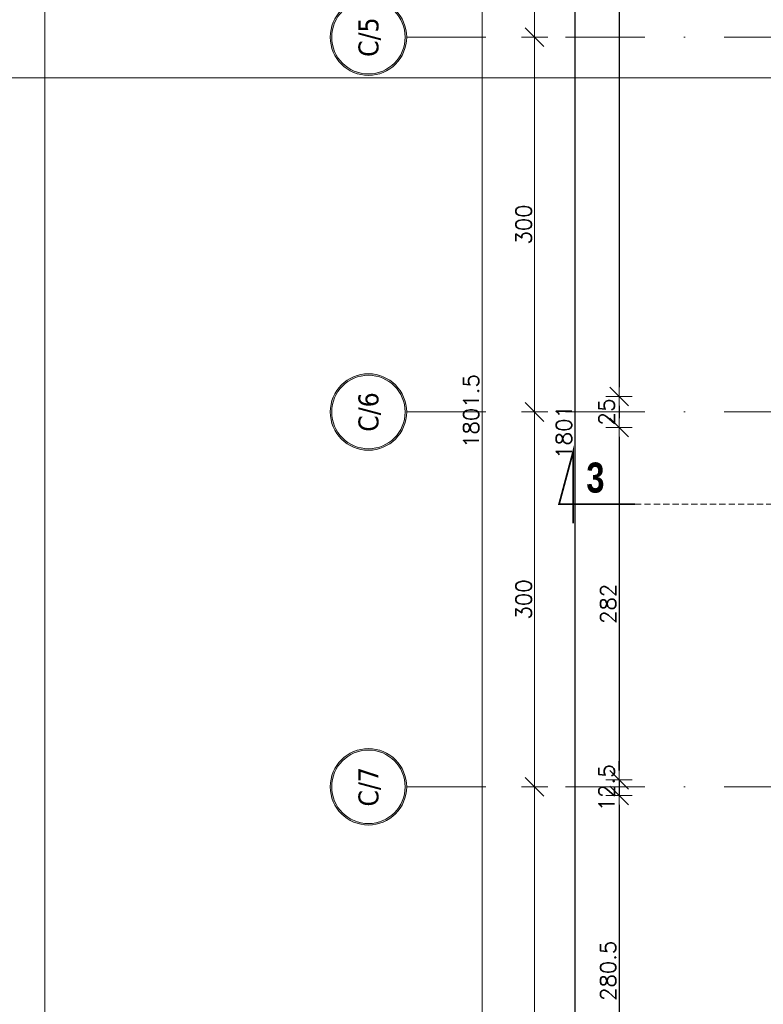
# Model space of a CAD drawing. Header units: millimetres. Extents: x 23192 to 177760, y -399809 to -79279.
# Tile 373 of 656: x 60080 to 60675, y -197003 to -196215. Entities that reach past the tile are written whole.
import ezdxf
from ezdxf.enums import TextEntityAlignment as Align

# ---------------------------------------------------------------- set-up
doc = ezdxf.new("R2010")
doc.units = ezdxf.units.MM
doc.linetypes.add('CARKOVANA', pattern=[7.5, 5, -2.5])
doc.linetypes.add('DASHDOT', pattern=[25.4, 12.7, -6.35, 0, -6.35])
doc.layers.get('0').update_dxf_attribs({"lineweight": 0})
for name, color, linetype, lineweight in [('!! 0_ Opis', 8, 'Continuous', 13), ('!! 0_Osie', 1, 'DASHDOT', 13), ('!! wymiary osi', 250, 'Continuous', 9), ('0-osie-liniA', 14, 'DASHDOT', 5), ('0-osie-tx', 66, 'Continuous', 9)]:
    doc.layers.add(name, color=color, linetype=linetype, lineweight=lineweight)
doc.layers.add('!! 0_ramki', color=66, linetype='Continuous', lineweight=9, plot=False)
doc.layers.add('!! 1_Wyburzenia', color=252, linetype='CARKOVANA', lineweight=13, true_color=0x696969)
doc.styles.add('STYLE7', font='ARIALNB.TTF')
doc.styles.add('TAHOMA', font='tahoma.ttf')
doc.styles.add('TXT', font='simplex.shx')
doc.dimstyles.new('DIM50', dxfattribs={"dimscale": 5, "dimtxt": 2.5, "dimasz": 1.5, "dimexe": 0, "dimexo": 0, "dimgap": 0.5, "dimtad": 1, "dimdec": 4, "dimrnd": 0.5, "dimdsep": 46, "dimtxsty": 'TXT', "dimblk1": 'TICK1', "dimblk2": 'TICK1', "dimsah": 1, "dimcen": 0, "dimse1": 1, "dimse2": 1, "dimclrd": 1, "dimclre": 7, "dimclrt": 9, "dimadec": 0, "dimazin": 0, "dimtfac": 1, "dimtdec": 4, "dimtmove": 2, "dimatfit": 3, "dimldrblk": 'TICK1', "dimfxl": 1, "dimtolj": 1, "dimarcsym": 0})

# ---------------------------------------------------------------- blocks, each defined once
blk = doc.blocks.new('*U81')
h = blk.add_hatch(color=256)
edge = h.paths.add_edge_path()
edge.add_arc((0, 0), 30.6, 0, 360)
edge = h.paths.add_edge_path(flags=17)
edge.add_arc((0, 0), 29.4, 0, 360)
for radius in [30.6, 29.4]:
    blk.add_circle((0, 0), radius)
at = {"style": 'TAHOMA', "flags": 8}
blk.add_attdef('ANSICHTSNUMMER', text='', height=16, dxfattribs=at).set_placement((0, 0), align=Align.MIDDLE_CENTER)
blk = doc.blocks.new('TICK1')
at = {"color": 0}
for p, q in [((0, -1.4), (0, 1.4)), ((0, 0), (-1, 0))]:
    blk.add_line(p, q, dxfattribs=at)
at = {"color": 2}
blk.add_line((-1, -1), (1, 1), dxfattribs=at)
blk = doc.blocks.new('*D3771')
at = {"layer": '!! wymiary osi', "color": 1, "lineweight": -2, "transparency": 16777216}
blk.add_line((51630.44, -197482.59), (51630.44, -195696.09), dxfattribs=at)
at = {"layer": 'DEFPOINTS', "color": 0, "transparency": 16777216}
for p in [(51630.44, -195688.59), (51851.71, -195688.59), (51851.71, -197490.09)]:
    blk.add_point(p, dxfattribs=at)
at = {"layer": '!! wymiary osi', "color": 1, "lineweight": -2, "transparency": 16777216, "xscale": 7.5, "yscale": 7.5, "zscale": 7.5}
for p, rotation in [((51630.44, -195688.59), 90), ((51630.44, -197490.09), 270)]:
    blk.add_blockref('TICK1', p, dxfattribs=dict(at, rotation=rotation))
at = {"layer": '!! wymiary osi', "color": 9, "transparency": 16777216, "insert": (51621.69, -196589.34), "char_height": 12.5, "attachment_point": 5, "rotation": 90, "style": 'TXT'}
blk.add_mtext('\\A1;1801.5', dxfattribs=at)
blk = doc.blocks.new('*D3772')
at = {"layer": '!! wymiary osi', "color": 1, "lineweight": -2, "transparency": 16777216}
blk.add_line((51672.46, -197482.59), (51672.46, -196897.59), dxfattribs=at)
at = {"layer": 'DEFPOINTS', "color": 0, "transparency": 16777216}
for p in [(51630.44, -196890.09), (51672.46, -196890.09), (51630.44, -197490.09)]:
    blk.add_point(p, dxfattribs=at)
at = {"layer": '!! wymiary osi', "color": 1, "lineweight": -2, "transparency": 16777216, "xscale": 7.5, "yscale": 7.5, "zscale": 7.5}
for p, rotation in [((51672.46, -196890.09), 90), ((51672.46, -197490.09), 270)]:
    blk.add_blockref('TICK1', p, dxfattribs=dict(at, rotation=rotation))
at = {"layer": '!! wymiary osi', "color": 9, "transparency": 16777216, "insert": (51663.71, -197190.09), "char_height": 12.5, "attachment_point": 5, "rotation": 90, "style": 'TXT'}
blk.add_mtext('\\A1;600', dxfattribs=at)
blk = doc.blocks.new('*D3773')
at = {"layer": '!! wymiary osi', "color": 1, "lineweight": -2, "transparency": 16777216}
blk.add_line((51672.46, -196882.59), (51672.46, -196597.59), dxfattribs=at)
at = {"layer": 'DEFPOINTS', "color": 0, "transparency": 16777216}
for p in [(51672.46, -196590.09), (51672.46, -196590.09), (51630.44, -196890.09)]:
    blk.add_point(p, dxfattribs=at)
at = {"layer": '!! wymiary osi', "color": 1, "lineweight": -2, "transparency": 16777216, "xscale": 7.5, "yscale": 7.5, "zscale": 7.5}
for p, rotation in [((51672.46, -196590.09), 90), ((51672.46, -196890.09), 270)]:
    blk.add_blockref('TICK1', p, dxfattribs=dict(at, rotation=rotation))
at = {"layer": '!! wymiary osi', "color": 9, "transparency": 16777216, "insert": (51663.71, -196740.09), "char_height": 12.5, "attachment_point": 5, "rotation": 90, "style": 'TXT'}
blk.add_mtext('\\A1;300', dxfattribs=at)
blk = doc.blocks.new('*D3774')
at = {"layer": '!! wymiary osi', "color": 1, "lineweight": -2, "transparency": 16777216}
blk.add_line((51672.46, -196582.59), (51672.46, -196297.59), dxfattribs=at)
at = {"layer": 'DEFPOINTS', "color": 0, "transparency": 16777216}
for p in [(51672.46, -196290.09), (51672.46, -196290.09), (51672.46, -196590.09)]:
    blk.add_point(p, dxfattribs=at)
at = {"layer": '!! wymiary osi', "color": 1, "lineweight": -2, "transparency": 16777216, "xscale": 7.5, "yscale": 7.5, "zscale": 7.5}
for p, rotation in [((51672.46, -196290.09), 90), ((51672.46, -196590.09), 270)]:
    blk.add_blockref('TICK1', p, dxfattribs=dict(at, rotation=rotation))
at = {"layer": '!! wymiary osi', "color": 9, "transparency": 16777216, "insert": (51663.71, -196440.09), "char_height": 12.5, "attachment_point": 5, "rotation": 90, "style": 'TXT'}
blk.add_mtext('\\A1;300', dxfattribs=at)
blk = doc.blocks.new('*D3775')
at = {"layer": '!! wymiary osi', "color": 1, "lineweight": -2, "transparency": 16777216}
blk.add_line((51672.46, -196282.59), (51672.46, -195697.59), dxfattribs=at)
at = {"layer": 'DEFPOINTS', "color": 0, "transparency": 16777216}
for p in [(51672.46, -195690.09), (51837.14, -195690.09), (51672.46, -196290.09)]:
    blk.add_point(p, dxfattribs=at)
at = {"layer": '!! wymiary osi', "color": 1, "lineweight": -2, "transparency": 16777216, "xscale": 7.5, "yscale": 7.5, "zscale": 7.5}
for p, rotation in [((51672.46, -195690.09), 90), ((51672.46, -196290.09), 270)]:
    blk.add_blockref('TICK1', p, dxfattribs=dict(at, rotation=rotation))
at = {"layer": '!! wymiary osi', "color": 9, "transparency": 16777216, "insert": (51663.71, -195990.09), "char_height": 12.5, "attachment_point": 5, "rotation": 90, "style": 'TXT'}
blk.add_mtext('\\A1;600', dxfattribs=at)
blk = doc.blocks.new('*D2806')
at = {"layer": '!! wymiary osi', "color": 1, "lineweight": -2, "transparency": 16777216}
blk.add_line((60524.54, -195651.63), (60524.54, -197437.63), dxfattribs=at)
at = {"layer": 'DEFPOINTS', "color": 0, "transparency": 16777216}
for p in [(60693.57, -195644.13), (60524.54, -197445.13), (60693.57, -197445.13)]:
    blk.add_point(p, dxfattribs=at)
at = {"layer": '!! wymiary osi', "color": 1, "lineweight": -2, "transparency": 16777216, "xscale": 7.5, "yscale": 7.5, "zscale": 7.5}
for p, rotation in [((60524.54, -195644.13), 90), ((60524.54, -197445.13), 270)]:
    blk.add_blockref('TICK1', p, dxfattribs=dict(at, rotation=rotation))
at = {"layer": '!! wymiary osi', "color": 9, "transparency": 16777216, "insert": (60515.79, -196544.63), "char_height": 12.5, "attachment_point": 5, "rotation": 90, "style": 'TXT'}
blk.add_mtext('\\A1;1801', dxfattribs=at)
blk = doc.blocks.new('*D2807')
at = {"layer": '!! wymiary osi', "color": 1, "lineweight": -2, "transparency": 16777216}
blk.add_line((60559.97, -195648.63), (60559.97, -196508.63), dxfattribs=at)
at = {"layer": 'DEFPOINTS', "color": 0, "transparency": 16777216}
for p in [(60824.57, -195641.13), (60559.97, -196516.13), (60824.57, -196516.13)]:
    blk.add_point(p, dxfattribs=at)
at = {"layer": '!! wymiary osi', "color": 1, "lineweight": -2, "transparency": 16777216, "xscale": 7.5, "yscale": 7.5, "zscale": 7.5}
for p, rotation in [((60559.97, -195641.13), 90), ((60559.97, -196516.13), 270)]:
    blk.add_blockref('TICK1', p, dxfattribs=dict(at, rotation=rotation))
at = {"layer": '!! wymiary osi', "color": 9, "transparency": 16777216, "insert": (60551.22, -196078.63), "char_height": 12.5, "attachment_point": 5, "rotation": 90, "style": 'TXT'}
blk.add_mtext('\\A1;875', dxfattribs=at)
blk = doc.blocks.new('*D2808')
at = {"layer": '!! wymiary osi', "color": 1, "lineweight": -2, "transparency": 16777216}
blk.add_line((60559.97, -196523.63), (60559.97, -196533.63), dxfattribs=at)
at = {"layer": 'DEFPOINTS', "color": 0, "transparency": 16777216}
for p in [(60824.57, -196516.13), (60559.97, -196541.13), (60824.57, -196541.13)]:
    blk.add_point(p, dxfattribs=at)
at = {"layer": '!! wymiary osi', "color": 1, "lineweight": -2, "transparency": 16777216, "xscale": 7.5, "yscale": 7.5, "zscale": 7.5}
for p, rotation in [((60559.97, -196516.13), 90), ((60559.97, -196541.13), 270)]:
    blk.add_blockref('TICK1', p, dxfattribs=dict(at, rotation=rotation))
at = {"layer": '!! wymiary osi', "color": 9, "transparency": 16777216, "insert": (60549.97, -196528.63), "char_height": 12.5, "attachment_point": 5, "rotation": 90, "style": 'TXT'}
blk.add_mtext('\\A1;25', dxfattribs=at)
blk = doc.blocks.new('*D2809')
at = {"layer": '!! wymiary osi', "color": 1, "lineweight": -2, "transparency": 16777216}
blk.add_line((60559.97, -196548.63), (60559.97, -196815.63), dxfattribs=at)
at = {"layer": 'DEFPOINTS', "color": 0, "transparency": 16777216}
for p in [(60824.57, -196541.13), (60559.97, -196823.13), (60824.57, -196823.13)]:
    blk.add_point(p, dxfattribs=at)
at = {"layer": '!! wymiary osi', "color": 1, "lineweight": -2, "transparency": 16777216, "xscale": 7.5, "yscale": 7.5, "zscale": 7.5}
for p, rotation in [((60559.97, -196541.13), 90), ((60559.97, -196823.13), 270)]:
    blk.add_blockref('TICK1', p, dxfattribs=dict(at, rotation=rotation))
at = {"layer": '!! wymiary osi', "color": 9, "transparency": 16777216, "insert": (60551.22, -196682.13), "char_height": 12.5, "attachment_point": 5, "rotation": 90, "style": 'TXT'}
blk.add_mtext('\\A1;282', dxfattribs=at)
blk = doc.blocks.new('*D2810')
at = {"layer": '!! wymiary osi', "color": 1, "lineweight": -2, "transparency": 16777216}
for p, q in [((60559.97, -196815.63), (60559.97, -196808.13)), ((60559.97, -196823.13), (60559.97, -196835.63)), ((60559.97, -196843.13), (60559.97, -196850.63))]:
    blk.add_line(p, q, dxfattribs=at)
at = {"layer": 'DEFPOINTS', "color": 0, "transparency": 16777216}
for p in [(60824.57, -196823.13), (60559.97, -196835.63), (60824.07, -196835.63)]:
    blk.add_point(p, dxfattribs=at)
at = {"layer": '!! wymiary osi', "color": 1, "lineweight": -2, "transparency": 16777216, "xscale": 7.5, "yscale": 7.5, "zscale": 7.5}
for p, rotation in [((60559.97, -196823.13), 270), ((60559.97, -196835.63), 90)]:
    blk.add_blockref('TICK1', p, dxfattribs=dict(at, rotation=rotation))
at = {"layer": '!! wymiary osi', "color": 9, "transparency": 16777216, "insert": (60549.97, -196829.38), "char_height": 12.5, "attachment_point": 5, "rotation": 90, "style": 'TXT'}
blk.add_mtext('\\A1;12.5', dxfattribs=at)
blk = doc.blocks.new('*D2811')
at = {"layer": '!! wymiary osi', "color": 1, "lineweight": -2, "transparency": 16777216}
blk.add_line((60559.97, -196843.13), (60559.97, -197108.63), dxfattribs=at)
at = {"layer": 'DEFPOINTS', "color": 0, "transparency": 16777216}
for p in [(60824.07, -196835.63), (60559.97, -197116.13), (60824.07, -197116.13)]:
    blk.add_point(p, dxfattribs=at)
at = {"layer": '!! wymiary osi', "color": 1, "lineweight": -2, "transparency": 16777216, "xscale": 7.5, "yscale": 7.5, "zscale": 7.5}
for p, rotation in [((60559.97, -196835.63), 90), ((60559.97, -197116.13), 270)]:
    blk.add_blockref('TICK1', p, dxfattribs=dict(at, rotation=rotation))
at = {"layer": '!! wymiary osi', "color": 9, "transparency": 16777216, "insert": (60551.22, -196975.88), "char_height": 12.5, "attachment_point": 5, "rotation": 90, "style": 'TXT'}
blk.add_mtext('\\A1;280.5', dxfattribs=at)
blk = doc.blocks.new('oznaczenie przekroi')
at = {"layer": '!! 0_ Opis', "color": 2, "const_width": 1.44}
blk.add_lwpolyline([(87812.4, -196602.48), (87751.57, -196602.48), (87762.84, -196560.42), (87762.84, -196617.69)], dxfattribs=at)
blk.add_lwpolyline([(87812.4, -196602.48), (87751.57, -196602.48), (87762.84, -196560.42), (87762.84, -196617.69)], dxfattribs=at)
at = {"layer": '!! 1_Wyburzenia'}
blk.add_lwpolyline([(87812.4, -196602.48), (89794.45, -196602.48)], dxfattribs=at)
at = {"layer": '!! 0_ Opis', "color": 9, "style": 'STYLE7', "text_generation_flag": 6, "width": 0.95}
blk.add_text('3', height=24, rotation=180, dxfattribs=at).set_placement((87773.42, -196593.1))
blk = doc.blocks.new('BLOK OSI')
at = {"layer": '0-osie-liniA', "ltscale": 5}
for points in [[(51570.03302, -196290.0883), (53810.60983, -196290.0883)], [(51570.03302, -196590.0883), (53810.60983, -196590.0883)], [(51570.03302, -196890.0883), (53810.60983, -196890.0883)]]:
    blk.add_lwpolyline(points, dxfattribs=at)
at = {"layer": '0-osie-tx'}
ref = blk.add_blockref('*U81', (51539.43302, -196290.0883), dxfattribs=dict(at, rotation=270))
ref.add_attrib('ANSICHTSNUMMER', 'C/5', dxfattribs={"layer": '0', "height": 16, "rotation": 90, "style": 'TAHOMA', "flags": 8}).set_placement((51539.43302, -196290.0883), align=Align.MIDDLE_CENTER)
ref = blk.add_blockref('*U81', (51539.43302, -196590.0883), dxfattribs=dict(at, rotation=270))
ref.add_attrib('ANSICHTSNUMMER', 'C/6', dxfattribs={"layer": '0', "height": 16, "rotation": 90, "style": 'TAHOMA', "flags": 8}).set_placement((51539.43302, -196590.0883), align=Align.MIDDLE_CENTER)
ref = blk.add_blockref('*U81', (51539.43302, -196890.0883), dxfattribs=dict(at, rotation=270))
ref.add_attrib('ANSICHTSNUMMER', 'C/7', dxfattribs={"layer": '0', "height": 16, "rotation": 90, "style": 'TAHOMA', "flags": 8}).set_placement((51539.43302, -196890.0883), align=Align.MIDDLE_CENTER)
at = {"layer": '!! wymiary osi'}
for base, p1, p2, picture, middle in [((51630.43546, -195688.5883), (51851.71142, -197490.0883), (51851.71142, -195688.5883), '*D3771', (51621.68546, -196589.3383)), ((51672.45727, -195690.0883), (51672.45727, -196290.0883), (51837.14395, -195690.0883), '*D3775', (51663.70727, -195990.0883)), ((51672.45727, -196290.0883), (51672.45727, -196590.0883), (51672.45727, -196290.0883), '*D3774', (51663.70727, -196440.0883)), ((51672.45727, -196590.0883), (51630.43546, -196890.0883), (51672.45727, -196590.0883), '*D3773', (51663.70727, -196740.0883)), ((51672.45727, -196890.0883), (51630.43546, -197490.0883), (51630.43546, -196890.0883), '*D3772', (51663.70727, -197190.0883))]:
    dim = blk.add_linear_dim(base=base, p1=p1, p2=p2, angle=90, dimstyle='DIM50', dxfattribs=at)
    dim.commit()
    dim.dimension.update_dxf_attribs({"geometry": picture, "text_midpoint": middle})

msp = doc.modelspace()

# ---------------------------------------------------------------- linework, layer by layer
at = {"layer": '!! 0_ramki'}
for points in [[(57385.28509, -193291.11623), (61585.28509, -193291.11623), (61585.28509, -196261.11623), (57385.28509, -196261.11623)], [(60100.28509, -198989.2122), (60100.28509, -194789.2122), (63070.28509, -194789.2122), (63120.28509, -198989.2122)]]:
    msp.add_lwpolyline(points, close=True, dxfattribs=at)

# ---------------------------------------------------------------- block references
at = {"layer": '!! 0_Osie'}
msp.add_blockref('BLOK OSI', (8819.85593, 61.46017), dxfattribs=at)
at = {"layer": '!! 1_Wyburzenia'}
msp.add_blockref('oznaczenie przekroi', (-27239.68678, 0), dxfattribs=at)

# ---------------------------------------------------------------- dimensions: what is measured, and where the dimension line sits
at = {"layer": '!! wymiary osi'}
for base, p1, p2, picture, middle in [((60559.97028, -196516.12813), (60824.56735, -195641.12813), (60824.56735, -196516.12813), '*D2807', (60551.22028, -196078.62813)), ((60524.5432, -197445.12813), (60693.56735, -195644.12813), (60693.56735, -197445.12813), '*D2806', (60515.7932, -196544.62813)), ((60559.97028, -196541.12813), (60824.56735, -196516.12813), (60824.56735, -196541.12813), '*D2808', (60549.97028, -196528.62813)), ((60559.97028, -196823.12813), (60824.56735, -196541.12813), (60824.56735, -196823.12813), '*D2809', (60551.22028, -196682.12813)), ((60559.97028, -196835.62813), (60824.56735, -196823.12813), (60824.06735, -196835.62813), '*D2810', (60549.97028, -196829.37813)), ((60559.97028, -197116.12813), (60824.06735, -196835.62813), (60824.06735, -197116.12813), '*D2811', (60551.22028, -196975.87813))]:
    dim = msp.add_linear_dim(base=base, p1=p1, p2=p2, angle=90, dimstyle='DIM50', dxfattribs=at)
    dim.commit()
    dim.dimension.update_dxf_attribs({"geometry": picture, "text_midpoint": middle})

doc.saveas('drawing.dxf')
